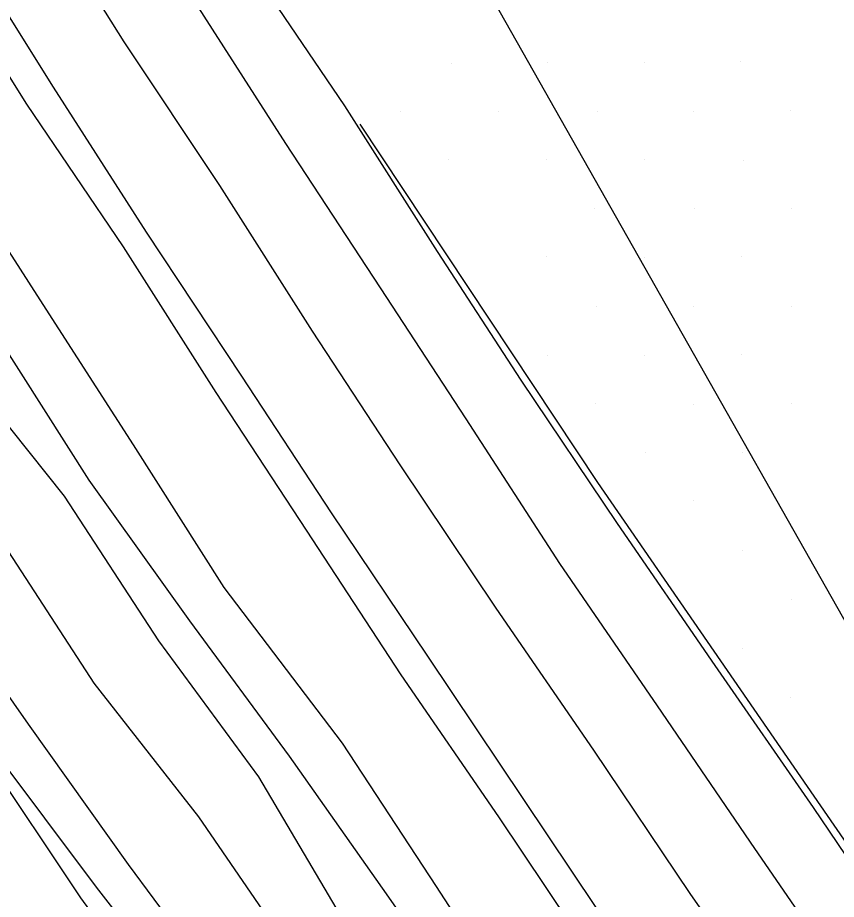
# Model space of a CAD drawing. Extents: x 1602514 to 1609837, y 863887 to 871157.
# Drawn here: x 1604840.9 to 1604959.5, y 868021.6 to 868149.3 of the extents above; entities that cross this region are included whole.
import ezdxf

# ---------------------------------------------------------------- set-up
doc = ezdxf.new("R2010")
doc.units = 0
for name, color, linetype in [('Survey-Centerline', 7, 'Continuous'), ('Survey-Edge of pavement', 7, 'Continuous'), ('Survey-Flow line', 7, 'Continuous'), ('Survey-Ridge Lines', 7, 'Continuous'), ('Survey-Safety', 7, 'Continuous'), ('Survey-Shoulders', 7, 'Continuous'), ('Survey-Spot dirt', 7, 'Continuous'), ('Survey-Vegetation trees', 7, 'Continuous')]:
    doc.layers.add(name, color=color, linetype=linetype)

msp = doc.modelspace()

# ---------------------------------------------------------------- linework, layer by layer
at = {"layer": 'Survey-Centerline'}
msp.add_lwpolyline([(1605053.13, 867858.7), (1605038.82, 867879.2), (1605024.38, 867899.6), (1605010.08, 867920.1), (1604995.31, 867940.28), (1604981.07, 867960.82), (1604966.76, 867981.32), (1604952.62, 868001.93), (1604938.31, 868022.43), (1604924.39, 868043.2), (1604910.21, 868063.78), (1604896.3, 868084.55), (1604883.6, 868103.92), (1604870.18, 868125.01), (1604856.33, 868145.82), (1604843.04, 868167)], dxfattribs=at)
msp.add_lwpolyline([(1605053.13, 867858.7), (1605038.82, 867879.2), (1605024.38, 867899.6), (1605010.08, 867920.1), (1604995.31, 867940.28), (1604981.07, 867960.82), (1604966.76, 867981.32), (1604952.62, 868001.93), (1604938.31, 868022.43), (1604924.39, 868043.2), (1604910.21, 868063.78), (1604896.3, 868084.55), (1604883.6, 868103.92), (1604870.18, 868125.01), (1604856.33, 868145.82), (1604843.04, 868167)], dxfattribs=at)
at = {"layer": 'Survey-Edge of pavement'}
for points in [[(1605047.79, 867763.52), (1605033.48, 867784.02), (1605019.09, 867804.45), (1605004.78, 867824.95), (1604990.47, 867845.45), (1604976.24, 867866), (1604961.6, 867886.27), (1604946.22, 867906.01), (1604930.68, 867925.65), (1604914.84, 867945.08), (1604899.3, 867964.71), (1604883.46, 867984.14), (1604867.66, 868003.59), (1604852.31, 868023.36), (1604837.29, 868043.35), (1604821.71, 868064.54), (1604808.29, 868085.63), (1604795.07, 868106.85), (1604781.95, 868128.13), (1604768.7, 868149.33), (1604755.55, 868170.59)], [(1605047.79, 867763.52), (1605033.48, 867784.02), (1605019.09, 867804.45), (1605004.78, 867824.95), (1604990.47, 867845.45), (1604976.24, 867866), (1604961.6, 867886.27), (1604946.22, 867906.01), (1604930.68, 867925.65), (1604914.84, 867945.08), (1604899.3, 867964.71), (1604883.46, 867984.14), (1604867.66, 868003.59), (1604852.31, 868023.36), (1604837.29, 868043.35), (1604821.71, 868064.54), (1604808.29, 868085.63), (1604795.07, 868106.85), (1604781.95, 868128.13), (1604768.7, 868149.33), (1604755.55, 868170.59)], [(1604828.88, 868157.99), (1604842.17, 868136.82), (1604856.19, 868116.11), (1604869.61, 868095.02), (1604882.7, 868075.06), (1604896.39, 868054.13), (1604910.57, 868033.54), (1604924.48, 868012.78), (1604938.79, 867992.28), (1604953.03, 867971.74), (1604967.34, 867951.24), (1604981.36, 867930.54), (1604996.12, 867910.36), (1605010.85, 867890.16), (1605025.29, 867869.75), (1605039.59, 867849.25), (1605053.9, 867828.75)], [(1604828.88, 868157.99), (1604842.17, 868136.82), (1604856.19, 868116.11), (1604869.61, 868095.02), (1604882.7, 868075.06), (1604896.39, 868054.13), (1604910.57, 868033.54), (1604924.48, 868012.78), (1604938.79, 867992.28), (1604953.03, 867971.74), (1604967.34, 867951.24), (1604981.36, 867930.54), (1604996.12, 867910.36), (1605010.85, 867890.16), (1605025.29, 867869.75), (1605039.59, 867849.25), (1605053.9, 867828.75)], [(1605062.24, 867865.06), (1605047.94, 867885.56), (1605033.5, 867905.97), (1605019.19, 867926.46), (1605004.81, 867946.91), (1604990.57, 867967.45), (1604976.26, 867987.95), (1604961.82, 868008.36), (1604947.68, 868028.97), (1604933.57, 868049.6), (1604919.45, 868070.23), (1604905.86, 868091.23), (1604893.44, 868110.18), (1604879.75, 868131.1), (1604866.27, 868152.15)], [(1605062.24, 867865.06), (1605047.94, 867885.56), (1605033.5, 867905.97), (1605019.19, 867926.46), (1605004.81, 867946.91), (1604990.57, 867967.45), (1604976.26, 867987.95), (1604961.82, 868008.36), (1604947.68, 868028.97), (1604933.57, 868049.6), (1604919.45, 868070.23), (1604905.86, 868091.23), (1604893.44, 868110.18), (1604879.75, 868131.1), (1604866.27, 868152.15)]]:
    msp.add_lwpolyline(points, dxfattribs=at)
at = {"layer": 'Survey-Flow line'}
msp.add_lwpolyline([(1604959.15, 867915.43), (1604944.85, 867936.1), (1604930.04, 867955.86), (1604918.09, 867978.38), (1604900.65, 867996.47), (1604888.29, 868018.24), (1604875.83, 868039.34), (1604861.33, 868059.03), (1604847.7, 868079.98), (1604832.28, 868099.3), (1604818.54, 868120.55), (1604807.37, 868142.39), (1604794.48, 868164.13)], dxfattribs=at)
msp.add_lwpolyline([(1604959.15, 867915.43), (1604944.85, 867936.1), (1604930.04, 867955.86), (1604918.09, 867978.38), (1604900.65, 867996.47), (1604888.29, 868018.24), (1604875.83, 868039.34), (1604861.33, 868059.03), (1604847.7, 868079.98), (1604832.28, 868099.3), (1604818.54, 868120.55), (1604807.37, 868142.39), (1604794.48, 868164.13)], dxfattribs=at)
at = {"layer": 'Survey-Ridge Lines'}
for points in [[(1605051.65, 867797.5), (1605036.77, 867817.35), (1605022.01, 867837.19), (1605007.9, 867858.54), (1604993.54, 867878.63), (1604978.97, 867899.5), (1604964.5, 867919.14), (1604950.02, 867939.7), (1604936.69, 867960.42), (1604922.33, 867981.34), (1604908.6, 868001.96), (1604894.34, 868022.4), (1604880.3, 868042.34), (1604865.82, 868061.95), (1604851.26, 868082.3), (1604838.08, 868102.99), (1604825.98, 868125.37), (1604812.4, 868145.54), (1604798.82, 868166.89)], [(1605051.65, 867797.5), (1605036.77, 867817.35), (1605022.01, 867837.19), (1605007.9, 867858.54), (1604993.54, 867878.63), (1604978.97, 867899.5), (1604964.5, 867919.14), (1604950.02, 867939.7), (1604936.69, 867960.42), (1604922.33, 867981.34), (1604908.6, 868001.96), (1604894.34, 868022.4), (1604880.3, 868042.34), (1604865.82, 868061.95), (1604851.26, 868082.3), (1604838.08, 868102.99), (1604825.98, 868125.37), (1604812.4, 868145.54), (1604798.82, 868166.89)], [(1604832.76, 868160.46), (1604846.05, 868139.29), (1604859.54, 868118.24), (1604873.33, 868097.38), (1604886.31, 868077.58), (1604900.26, 868056.83), (1604914.18, 868036.07), (1604928.09, 868015.3), (1604942.4, 867994.8), (1604956.68, 867974.28), (1604970.98, 867953.78), (1604985.23, 867933.24), (1604999.5, 867912.72), (1605014.04, 867892.39), (1605028.48, 867871.98), (1605042.79, 867851.48), (1605057.1, 867830.99)], [(1604832.76, 868160.46), (1604846.05, 868139.29), (1604859.54, 868118.24), (1604873.33, 868097.38), (1604886.31, 868077.58), (1604900.26, 868056.83), (1604914.18, 868036.07), (1604928.09, 868015.3), (1604942.4, 867994.8), (1604956.68, 867974.28), (1604970.98, 867953.78), (1604985.23, 867933.24), (1604999.5, 867912.72), (1605014.04, 867892.39), (1605028.48, 867871.98), (1605042.79, 867851.48), (1605057.1, 867830.99)], [(1605053.34, 867767.54), (1605040.06, 867789.34), (1605025.74, 867809.65), (1605012.97, 867830.97), (1604998.49, 867851.89), (1604985.06, 867872.71), (1604968.57, 867892.09), (1604954.47, 867912.19), (1604940.14, 867932.81), (1604924.76, 867952.23), (1604909.86, 867972.64), (1604894.62, 867992.3), (1604881.05, 868013.25), (1604867.15, 868033.52), (1604851.96, 868052.93), (1604838.33, 868073.89), (1604821.72, 868092.58), (1604806.24, 868112.59), (1604793.33, 868133.58), (1604780.42, 868155.19)], [(1605053.34, 867767.54), (1605040.06, 867789.34), (1605025.74, 867809.65), (1605012.97, 867830.97), (1604998.49, 867851.89), (1604985.06, 867872.71), (1604968.57, 867892.09), (1604954.47, 867912.19), (1604940.14, 867932.81), (1604924.76, 867952.23), (1604909.86, 867972.64), (1604894.62, 867992.3), (1604881.05, 868013.25), (1604867.15, 868033.52), (1604851.96, 868052.93), (1604838.33, 868073.89), (1604821.72, 868092.58), (1604806.24, 868112.59), (1604793.33, 868133.58), (1604780.42, 868155.19)], [(1605036.55, 867755.68), (1605022.25, 867776.17), (1605008.1, 867796.78), (1604993.79, 867817.28), (1604979.55, 867837.82), (1604965.11, 867858.23), (1604950.8, 867878.73), (1604936.3, 867899.09), (1604922.03, 867919.61), (1604907.72, 867940.1), (1604893.57, 867960.71), (1604879.27, 867981.21), (1604864.8, 868001.6), (1604850.06, 868021.8), (1604836.15, 868042.57), (1604821.71, 868064.54)], [(1605036.55, 867755.68), (1605022.25, 867776.17), (1605008.1, 867796.78), (1604993.79, 867817.28), (1604979.55, 867837.82), (1604965.11, 867858.23), (1604950.8, 867878.73), (1604936.3, 867899.09), (1604922.03, 867919.61), (1604907.72, 867940.1), (1604893.57, 867960.71), (1604879.27, 867981.21), (1604864.8, 868001.6), (1604850.06, 868021.8), (1604836.15, 868042.57), (1604821.71, 868064.54)]]:
    msp.add_lwpolyline(points, dxfattribs=at)
at = {"layer": 'Survey-Safety'}
msp.add_lwpolyline([(1604890.49, 868133.93), (1604924.91, 868081.98), (1604971.18, 868014.88), (1605073.48, 867867.11), (1605156.28, 867749.05), (1605229.97, 867646.39)], dxfattribs=at)
msp.add_lwpolyline([(1604890.49, 868133.93), (1604924.91, 868081.98), (1604971.18, 868014.88), (1605073.48, 867867.11), (1605156.28, 867749.05), (1605229.97, 867646.39)], dxfattribs=at)
at = {"layer": 'Survey-Shoulders'}
for points in [[(1605056.06, 867891.23), (1605041.63, 867911.64), (1605027.32, 867932.14), (1605013.17, 867952.75), (1604998.77, 867973.17), (1604984.46, 867993.67), (1604970.18, 868014.19), (1604956.17, 868034.89), (1604941.96, 868055.46), (1604927.78, 868076.05), (1604913.86, 868096.82), (1604901.74, 868115.46), (1604888.32, 868136.55), (1604874.3, 868157.26)], [(1605056.06, 867891.23), (1605041.63, 867911.64), (1605027.32, 867932.14), (1605013.17, 867952.75), (1604998.77, 867973.17), (1604984.46, 867993.67), (1604970.18, 868014.19), (1604956.17, 868034.89), (1604941.96, 868055.46), (1604927.78, 868076.05), (1604913.86, 868096.82), (1604901.74, 868115.46), (1604888.32, 868136.55), (1604874.3, 868157.26)], [(1605049, 867764.37), (1605034.69, 867784.86), (1605020.3, 867805.3), (1605005.99, 867825.8), (1604991.68, 867846.29), (1604977.25, 867866.7), (1604962.97, 867887.22), (1604948.11, 867907.33), (1604932.6, 867926.99), (1604917.51, 867946.94), (1604902.29, 867966.8), (1604887.27, 867986.8), (1604871.85, 868006.52), (1604856.96, 868026.61), (1604842.49, 868046.99), (1604827.54, 868068.25), (1604812.61, 868088.38), (1604798.76, 868109.19), (1604785.47, 868130.37), (1604771.88, 868151.35)], [(1605049, 867764.37), (1605034.69, 867784.86), (1605020.3, 867805.3), (1605005.99, 867825.8), (1604991.68, 867846.29), (1604977.25, 867866.7), (1604962.97, 867887.22), (1604948.11, 867907.33), (1604932.6, 867926.99), (1604917.51, 867946.94), (1604902.29, 867966.8), (1604887.27, 867986.8), (1604871.85, 868006.52), (1604856.96, 868026.61), (1604842.49, 868046.99), (1604827.54, 868068.25), (1604812.61, 868088.38), (1604798.76, 868109.19), (1604785.47, 868130.37), (1604771.88, 868151.35)], [(1605058.81, 867797.58), (1605044.61, 867818.08), (1605029.4, 867838.01), (1605014.88, 867858.36), (1605001.06, 867879.09), (1604987.03, 867899.54), (1604971.7, 867919.27), (1604957.47, 867940.46), (1604943.31, 867960.82), (1604929.32, 867981.59), (1604915.32, 868002.25), (1604901.57, 868023.43), (1604887.96, 868044.21), (1604870.83, 868066.77), (1604857.7, 868087.44), (1604844.17, 868108.46), (1604830.62, 868129.47), (1604816.9, 868150.37)], [(1605058.81, 867797.58), (1605044.61, 867818.08), (1605029.4, 867838.01), (1605014.88, 867858.36), (1605001.06, 867879.09), (1604987.03, 867899.54), (1604971.7, 867919.27), (1604957.47, 867940.46), (1604943.31, 867960.82), (1604929.32, 867981.59), (1604915.32, 868002.25), (1604901.57, 868023.43), (1604887.96, 868044.21), (1604870.83, 868066.77), (1604857.7, 868087.44), (1604844.17, 868108.46), (1604830.62, 868129.47), (1604816.9, 868150.37)]]:
    msp.add_lwpolyline(points, dxfattribs=at)
at = {"layer": 'Survey-Spot dirt'}
for p, q in [((1604917.7, 868142.9), (1604917.7, 868142.9)), ((1604917.7, 868142.9), (1604917.7, 868142.9)), ((1604945.68, 868143.01), (1604945.68, 868143.01)), ((1604945.68, 868143.01), (1604945.68, 868143.01)), ((1604903.72, 868142.72), (1604903.72, 868142.72)), ((1604903.72, 868142.72), (1604903.72, 868142.72)), ((1604931.78, 868142.84), (1604931.78, 868142.84)), ((1604931.78, 868142.84), (1604931.78, 868142.84)), ((1604896.35, 868135.81), (1604896.35, 868135.81)), ((1604896.35, 868135.81), (1604896.35, 868135.81)), ((1604910.53, 868135.79), (1604910.53, 868135.79)), ((1604910.53, 868135.79), (1604910.53, 868135.79)), ((1604924.88, 868135.72), (1604924.88, 868135.72)), ((1604924.88, 868135.72), (1604924.88, 868135.72)), ((1604938.81, 868135.7), (1604938.81, 868135.7)), ((1604938.81, 868135.7), (1604938.81, 868135.7)), ((1604952.9, 868135.87), (1604952.9, 868135.87)), ((1604952.9, 868135.87), (1604952.9, 868135.87)), ((1604903.36, 868128.85), (1604903.36, 868128.85)), ((1604903.36, 868128.85), (1604903.36, 868128.85)), ((1604917.56, 868128.82), (1604917.56, 868128.82)), ((1604917.56, 868128.82), (1604917.56, 868128.82)), ((1604931.7, 868128.83), (1604931.7, 868128.83)), ((1604931.7, 868128.83), (1604931.7, 868128.83)), ((1604946, 868128.64), (1604946, 868128.64)), ((1604946, 868128.64), (1604946, 868128.64)), ((1604924.5, 868121.75), (1604924.5, 868121.75)), ((1604924.5, 868121.75), (1604924.5, 868121.75)), ((1604939, 868121.62), (1604939, 868121.62)), ((1604939, 868121.62), (1604939, 868121.62)), ((1604953.03, 868121.63), (1604953.03, 868121.63)), ((1604953.03, 868121.63), (1604953.03, 868121.63)), ((1604945.81, 868114.77), (1604945.81, 868114.77)), ((1604945.81, 868114.77), (1604945.81, 868114.77)), ((1604917.58, 868114.72), (1604917.58, 868114.72)), ((1604917.58, 868114.72), (1604917.58, 868114.72)), ((1604931.69, 868114.58), (1604931.69, 868114.58)), ((1604931.69, 868114.58), (1604931.69, 868114.58)), ((1604924.69, 868107.49), (1604924.69, 868107.49)), ((1604924.69, 868107.49), (1604924.69, 868107.49)), ((1604938.75, 868107.54), (1604938.75, 868107.54)), ((1604938.75, 868107.54), (1604938.75, 868107.54)), ((1604952.98, 868107.49), (1604952.98, 868107.49)), ((1604952.98, 868107.49), (1604952.98, 868107.49)), ((1604917.65, 868100.41), (1604917.65, 868100.41)), ((1604917.65, 868100.41), (1604917.65, 868100.41)), ((1604931.74, 868100.45), (1604931.74, 868100.45)), ((1604931.74, 868100.45), (1604931.74, 868100.45)), ((1604945.72, 868100.47), (1604945.72, 868100.47)), ((1604945.72, 868100.47), (1604945.72, 868100.47)), ((1604924.61, 868093.43), (1604924.61, 868093.43)), ((1604924.61, 868093.43), (1604924.61, 868093.43)), ((1604938.81, 868093.35), (1604938.81, 868093.35)), ((1604938.81, 868093.35), (1604938.81, 868093.35)), ((1604952.97, 868093.49), (1604952.97, 868093.49)), ((1604952.97, 868093.49), (1604952.97, 868093.49)), ((1604931.81, 868086.36), (1604931.81, 868086.36)), ((1604931.81, 868086.36), (1604931.81, 868086.36)), ((1604945.91, 868086.35), (1604945.91, 868086.35)), ((1604945.91, 868086.35), (1604945.91, 868086.35)), ((1604938.82, 868079.33), (1604938.82, 868079.33)), ((1604938.82, 868079.33), (1604938.82, 868079.33)), ((1604945.93, 868072.08), (1604945.93, 868072.08)), ((1604945.93, 868072.08), (1604945.93, 868072.08)), ((1604952.98, 868065.09), (1604952.98, 868065.09)), ((1604952.98, 868065.09), (1604952.98, 868065.09)), ((1604945.97, 868057.96), (1604945.97, 868057.96)), ((1604945.97, 868057.96), (1604945.97, 868057.96)), ((1604952.87, 868050.8), (1604952.87, 868050.8)), ((1604952.87, 868050.8), (1604952.87, 868050.8))]:
    msp.add_line(p, q, dxfattribs=at)
at = {"layer": 'Survey-Vegetation trees'}
msp.add_lwpolyline([(1604526.23, 869070.02), (1604587.99, 868903.85), (1604648.37, 868745.93), (1604701.9, 868632.63), (1604712.19, 868619.59), (1604746.5, 868500.11), (1604748.56, 868452.05), (1604792.9, 868384.62), (1604842.07, 868297.14), (1604881.2, 868202.42), (1604962.8, 868058.28), (1605037.44, 867955.22), (1605112.82, 867870.34), (1605164.26, 867779.29), (1605243.81, 867709), (1605352.92, 867776.98), (1605409.19, 867794.14), (1605453.11, 867683.59), (1605568.4, 867553.13), (1605652.11, 867437.78), (1605709.38, 867356.87), (1605792.64, 867252.16), (1605890.79, 867280.68)], dxfattribs=at)
msp.add_lwpolyline([(1604526.23, 869070.02), (1604587.99, 868903.85), (1604648.37, 868745.93), (1604701.9, 868632.63), (1604712.19, 868619.59), (1604746.5, 868500.11), (1604748.56, 868452.05), (1604792.9, 868384.62), (1604842.07, 868297.14), (1604881.2, 868202.42), (1604962.8, 868058.28), (1605037.44, 867955.22), (1605112.82, 867870.34), (1605164.26, 867779.29), (1605243.81, 867709), (1605352.92, 867776.98), (1605409.19, 867794.14), (1605453.11, 867683.59), (1605568.4, 867553.13), (1605652.11, 867437.78), (1605709.38, 867356.87), (1605792.64, 867252.16), (1605890.79, 867280.68)], dxfattribs=at)

doc.saveas('drawing.dxf')
